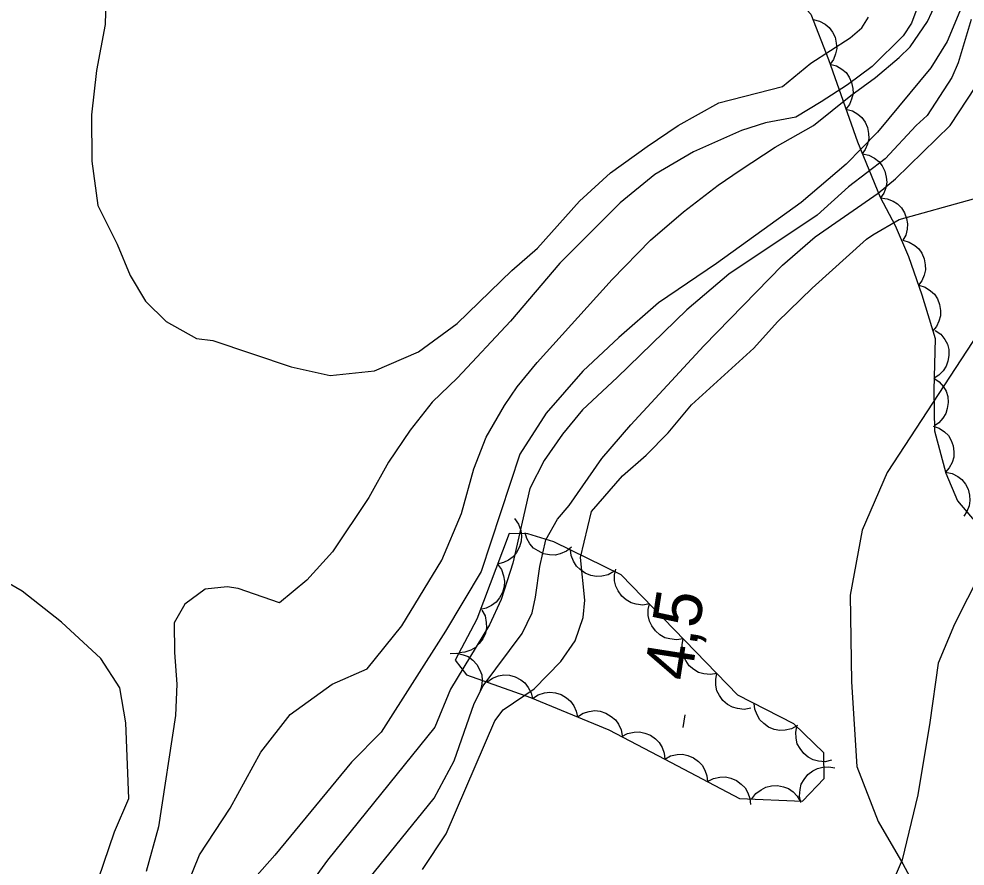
# Model space of a CAD drawing. Extents: x 282461 to 284471, y 5554090 to 5557646.
# Drawn here: x 283749.2 to 283808.7, y 5554829.7 to 5554882.9 of the extents above; entities that cross this region are included whole.
import ezdxf

# ---------------------------------------------------------------- set-up
doc = ezdxf.new("R2010")
doc.units = 0
for name, color, linetype in [('Niveau 2', 7, 'Continuous'), ('Niveau 22', 7, 'Continuous'), ('Niveau 3', 7, 'Continuous'), ('Niveau 4', 7, 'Continuous'), ('Niveau 44', 7, 'Continuous')]:
    doc.layers.add(name, color=color, linetype=linetype)

msp = doc.modelspace()

# ---------------------------------------------------------------- linework, layer by layer
at = {"layer": 'Niveau 2'}
for points in [[(283754.75, 5554885.69), (283754.67, 5554882.55), (283754.12, 5554879.65), (283753.8, 5554876.86), (283753.83, 5554873.95), (283754.21, 5554871.17), (283755.41, 5554868.74), (283756.24, 5554866.78), (283757.19, 5554865.16), (283758.49, 5554863.89), (283760.4, 5554862.82)], [(283759.35, 5554827.33), (283760.58, 5554830.37), (283762.52, 5554833.31), (283764.45, 5554836.83), (283766.28, 5554839.19), (283768.93, 5554841.1), (283771.13, 5554842.06), (283773.31, 5554844.77), (283775.81, 5554848.89), (283777.05, 5554851.82), (283777.82, 5554854.62), (283778.61, 5554856.61), (283779.75, 5554858.61), (283780.54, 5554859.79), (283781.8, 5554861.32), (283786.51, 5554866.52), (283788.92, 5554869), (283790.99, 5554870.78), (283793.18, 5554872.45), (283794.56, 5554873.4), (283796.76, 5554874.83), (283799.16, 5554876.21), (283801.51, 5554878.09), (283803.06, 5554879.22), (283804.55, 5554880.47), (283805.24, 5554881.15), (283806.33, 5554882.74), (283807.14, 5554884.51)], [(283805.67, 5554883.53), (283805.33, 5554882.62), (283804.81, 5554881.83), (283802.86, 5554879.9), (283801.31, 5554878.76), (283799.65, 5554877.68), (283798.05, 5554876.72), (283796.15, 5554876.37), (283794.64, 5554875.88), (283791.63, 5554874.55), (283789.2, 5554873.12), (283787.02, 5554871.34), (283783.23, 5554867.55), (283780.14, 5554863.9), (283776.81, 5554860.35), (283775.21, 5554858.82), (283773.83, 5554857.05), (283772.47, 5554855.05), (283771.22, 5554852.82), (283768.94, 5554849.41), (283767.34, 5554847.64), (283765.61, 5554846.22), (283763.03, 5554847.11), (283762.33, 5554847.21), (283760.94, 5554847.07), (283759.67, 5554846.12), (283758.99, 5554844.95), (283759.02, 5554843.09), (283759.16, 5554841.11), (283759.08, 5554839.14), (283758.02, 5554832.14), (283757.24, 5554829.34)], [(283760.4, 5554862.82), (283761.42, 5554862.7), (283766.34, 5554861.04), (283768.79, 5554860.5), (283771.58, 5554860.78), (283774.35, 5554861.98), (283776.77, 5554863.77), (283780.21, 5554867.08), (283781.82, 5554868.5), (283784.46, 5554871.45), (283786.41, 5554873.22), (283788.71, 5554874.89), (283790.67, 5554876.2), (283793.21, 5554877.63), (283797.23, 5554878.64), (283799.01, 5554880.12), (283801.47, 5554881.71), (283802.21, 5554882.33), (283802.62, 5554883.01)], [(283809.08, 5554882.86), (283808.26, 5554880.13), (283807.86, 5554879.22), (283806.3, 5554876.83), (283805.61, 5554876.21), (283803.66, 5554874.11), (283801.37, 5554872.35), (283799.39, 5554870.57), (283793.85, 5554866.87), (283791.2, 5554864.62), (283786.83, 5554860.36), (283784.65, 5554858.34), (283783.39, 5554856.81), (283782.24, 5554855.16), (283781.34, 5554853.4), (283780.27, 5554848.7), (283779.55, 5554846.42), (283778.81, 5554844.83), (283776.37, 5554840.78), (283775.38, 5554838.41), (283768.63, 5554830.04), (283766.57, 5554827.21)], [(283803.22, 5554871.95), (283804.31, 5554872.85), (283807.75, 5554876.2), (283809.36, 5554878.64)], [(283771.23, 5554828.87), (283775.34, 5554833.94), (283776.59, 5554836.28), (283777.85, 5554839.88), (283778.41, 5554840.99), (283780.87, 5554844.29), (283781.49, 5554845.58), (283781.71, 5554846.57), (283781.97, 5554848.49), (283782.35, 5554850.18), (283783.09, 5554851.47), (283783.81, 5554852.33), (283785.86, 5554855.27), (283787.69, 5554857.39), (283792.28, 5554862.35), (283797.21, 5554867.43), (283799.28, 5554869.21), (283803.22, 5554871.95)], [(283774.61, 5554829.46), (283776.09, 5554831.69), (283779.15, 5554838.8), (283779.66, 5554839.5), (283781.62, 5554840.81), (283783.29, 5554842.52), (283784.2, 5554843.82), (283784.7, 5554845.28), (283784.8, 5554846.38), (283784.53, 5554849.05), (283785.21, 5554851.94), (283787.16, 5554854.18), (283788.65, 5554855.48), (283790.03, 5554856.9), (283791.51, 5554858.66), (283795.42, 5554862.21), (283796.91, 5554863.86), (283799.09, 5554865.99), (283802.49, 5554869.05), (283802.89, 5554869.33), (283804.55, 5554870.3), (283809.23, 5554871.6)], [(283810.49, 5554849.75), (283808.02, 5554844.87), (283807, 5554842.42), (283806.48, 5554838.69), (283805.73, 5554834.15), (283804.74, 5554830.06), (283803.73, 5554827.72)], [(283753.58, 5554826.91), (283755.25, 5554831.82), (283756.15, 5554833.92), (283755.96, 5554838.68), (283755.58, 5554840.88), (283754.39, 5554842.72), (283751.91, 5554845), (283749.44, 5554846.94), (283747.99, 5554847.78), (283746.79, 5554847.77), (283742.35, 5554848.89), (283740.02, 5554848.87), (283738.16, 5554848.39), (283736.54, 5554847.8), (283733.99, 5554846.26), (283731.23, 5554842.99), (283729.97, 5554841.12), (283728.95, 5554838.79), (283728.51, 5554836.47), (283728.55, 5554832.87), (283728.46, 5554830.78), (283728.04, 5554826.25)]]:
    msp.add_lwpolyline(points, dxfattribs=at)
at = {"layer": 'Niveau 22'}
msp.add_lwpolyline([(283825.44, 5554889.9), (283824.8, 5554887.91), (283822.62, 5554883.72), (283816.34, 5554873.58), (283803.8, 5554854.4), (283802.23, 5554850.77), (283801.47, 5554846.7), (283801.55, 5554841.24), (283801.88, 5554835.93), (283803.22, 5554832.47), (283804.77, 5554829.82), (283806.2, 5554827.17)], dxfattribs=at)
at = {"layer": 'Niveau 3'}
msp.add_line((283790.98, 5554838.39), (283791.1, 5554839.18), dxfattribs=at)
at = {"layer": 'Niveau 4'}
msp.add_lwpolyline([(283808.48, 5554887.32), (283808.68, 5554885.56), (283808.47, 5554883.64), (283807.56, 5554881.48), (283806.53, 5554879.83), (283803.19, 5554875.78), (283801.23, 5554873.78), (283798.39, 5554871.37), (283793.07, 5554867.53), (283789.42, 5554865.05), (283786.93, 5554862.88), (283784.68, 5554860.76), (283782.37, 5554858.13), (283780.71, 5554855.55), (283778.28, 5554848.19), (283776.05, 5554844.43), (283772, 5554838.09), (283770.15, 5554836.21), (283765.32, 5554830.35), (283763.24, 5554828.01)], dxfattribs=at)
at = {"layer": 'Niveau 44'}
for points in [[(283744.42, 5554911.47), (283754.36, 5554907.38), (283760.69, 5554904.19), (283766.08, 5554900.64), (283771.36, 5554897.44), (283776.04, 5554895.39), (283781.32, 5554892.3), (283789.28, 5554888.22), (283796.77, 5554885.15), (283797.95, 5554884.35), (283799.01, 5554883.2), (283800.1, 5554880.35), (283801.93, 5554875.17), (283803.36, 5554871.69), (283804.3, 5554869.92), (283805.13, 5554867.98), (283805.97, 5554865.57), (283806.81, 5554862.82), (283806.73, 5554859.57), (283806.76, 5554857.02), (283807.49, 5554854.35), (283808.21, 5554852.62), (283809.98, 5554850.54)], [(283799.14, 5554882.86), (283799.55, 5554882.76), (283799.9, 5554882.56), (283800.16, 5554882.36), (283800.36, 5554882.07), (283800.53, 5554881.74), (283800.6, 5554881.37), (283800.63, 5554881.04), (283800.56, 5554880.7), (283800.42, 5554880.35), (283800.21, 5554880.06)], [(283800.2, 5554880.06), (283800.61, 5554879.95), (283800.95, 5554879.74), (283801.21, 5554879.53), (283801.41, 5554879.24), (283801.56, 5554878.9), (283801.63, 5554878.53), (283801.65, 5554878.2), (283801.56, 5554877.86), (283801.42, 5554877.52), (283801.2, 5554877.23)], [(283801.2, 5554877.23), (283801.61, 5554877.13), (283801.95, 5554876.91), (283802.21, 5554876.7), (283802.41, 5554876.41), (283802.56, 5554876.08), (283802.62, 5554875.7), (283802.65, 5554875.38), (283802.56, 5554875.03), (283802.41, 5554874.69), (283802.2, 5554874.4)], [(283802.24, 5554874.42), (283802.65, 5554874.33), (283803, 5554874.14), (283803.27, 5554873.94), (283803.48, 5554873.66), (283803.65, 5554873.34), (283803.74, 5554872.96), (283803.77, 5554872.64), (283803.71, 5554872.29), (283803.58, 5554871.95), (283803.38, 5554871.65)], [(283803.38, 5554871.65), (283803.8, 5554871.6), (283804.17, 5554871.45), (283804.45, 5554871.28), (283804.69, 5554871.02), (283804.89, 5554870.71), (283805.02, 5554870.35), (283805.08, 5554870.03), (283805.05, 5554869.68), (283804.96, 5554869.32), (283804.79, 5554869)], [(283804.78, 5554868.99), (283805.18, 5554868.88), (283805.53, 5554868.67), (283805.78, 5554868.46), (283805.98, 5554868.17), (283806.13, 5554867.83), (283806.19, 5554867.45), (283806.21, 5554867.13), (283806.13, 5554866.79), (283805.98, 5554866.45), (283805.76, 5554866.16)], [(283805.79, 5554866.17), (283806.19, 5554866.04), (283806.52, 5554865.82), (283806.77, 5554865.6), (283806.96, 5554865.3), (283807.09, 5554864.96), (283807.14, 5554864.58), (283807.15, 5554864.25), (283807.05, 5554863.91), (283806.89, 5554863.58), (283806.66, 5554863.3)], [(283806.82, 5554863.32), (283807.16, 5554863.08), (283807.41, 5554862.76), (283807.58, 5554862.47), (283807.66, 5554862.13), (283807.68, 5554861.76), (283807.61, 5554861.39), (283807.51, 5554861.07), (283807.31, 5554860.79), (283807.05, 5554860.52), (283806.75, 5554860.33)], [(283806.72, 5554860.33), (283807.07, 5554860.1), (283807.33, 5554859.78), (283807.5, 5554859.5), (283807.6, 5554859.17), (283807.63, 5554858.8), (283807.57, 5554858.42), (283807.49, 5554858.1), (283807.3, 5554857.81), (283807.05, 5554857.53), (283806.76, 5554857.33)], [(283806.68, 5554857.32), (283807.07, 5554857.18), (283807.4, 5554856.95), (283807.64, 5554856.72), (283807.82, 5554856.42), (283807.95, 5554856.07), (283807.99, 5554855.69), (283807.98, 5554855.36), (283807.87, 5554855.03), (283807.7, 5554854.7), (283807.47, 5554854.43)], [(283807.46, 5554854.42), (283807.87, 5554854.34), (283808.23, 5554854.15), (283808.49, 5554853.95), (283808.71, 5554853.67), (283808.88, 5554853.35), (283808.96, 5554852.97), (283809, 5554852.65), (283808.94, 5554852.3), (283808.81, 5554851.96), (283808.61, 5554851.66)], [(283780.39, 5554851.5), (283780.64, 5554851.16), (283780.77, 5554850.76), (283780.83, 5554850.43), (283780.8, 5554850.08), (283780.7, 5554849.72), (283780.5, 5554849.38), (283780.3, 5554849.11), (283780.01, 5554848.9), (283779.68, 5554848.74), (283779.32, 5554848.65)], [(283789.82, 5554836.4), (283794.51, 5554833.92), (283798.47, 5554833.75), (283799.84, 5554835.17), (283799.82, 5554836.79), (283797.93, 5554838.62), (283794.42, 5554840.42), (283787.09, 5554847.97), (283782.86, 5554850.05), (283781.21, 5554850.55), (283780.04, 5554850.56), (283778.02, 5554845.18), (283776.66, 5554842.6), (283777.37, 5554841.68), (283781.38, 5554840.26), (283786.3, 5554838.23), (283789.82, 5554836.4)], [(283783.97, 5554849.71), (283783.64, 5554849.45), (283783.26, 5554849.29), (283782.93, 5554849.21), (283782.58, 5554849.22), (283782.21, 5554849.3), (283781.86, 5554849.47), (283781.58, 5554849.65), (283781.35, 5554849.92), (283781.16, 5554850.25), (283781.05, 5554850.6)], [(283786.63, 5554848.19), (283786.27, 5554847.98), (283785.86, 5554847.89), (283785.53, 5554847.86), (283785.18, 5554847.93), (283784.83, 5554848.07), (283784.51, 5554848.3), (283784.27, 5554848.52), (283784.09, 5554848.82), (283783.95, 5554849.18), (283783.9, 5554849.54)], [(283779.32, 5554848.65), (283779.57, 5554848.3), (283779.7, 5554847.91), (283779.76, 5554847.58), (283779.73, 5554847.23), (283779.62, 5554846.87), (283779.43, 5554846.53), (283779.23, 5554846.26), (283778.94, 5554846.05), (283778.61, 5554845.88), (283778.25, 5554845.8)], [(283788.86, 5554846.15), (283788.44, 5554846.07), (283788.03, 5554846.12), (283787.71, 5554846.21), (283787.4, 5554846.39), (283787.12, 5554846.64), (283786.9, 5554846.96), (283786.74, 5554847.25), (283786.67, 5554847.6), (283786.66, 5554847.98), (283786.74, 5554848.33)], [(283778.33, 5554845.76), (283778.53, 5554845.39), (283778.61, 5554844.98), (283778.63, 5554844.65), (283778.55, 5554844.3), (283778.4, 5554843.96), (283778.17, 5554843.65), (283777.94, 5554843.41), (283777.63, 5554843.23), (283777.27, 5554843.11), (283776.91, 5554843.07)], [(283790.98, 5554843.96), (283790.56, 5554843.89), (283790.15, 5554843.94), (283789.83, 5554844.02), (283789.52, 5554844.21), (283789.24, 5554844.45), (283789.02, 5554844.77), (283788.86, 5554845.06), (283788.79, 5554845.41), (283788.78, 5554845.79), (283788.86, 5554846.15)], [(283793.1, 5554841.78), (283792.69, 5554841.7), (283792.28, 5554841.75), (283791.95, 5554841.84), (283791.64, 5554842.02), (283791.36, 5554842.26), (283791.14, 5554842.59), (283790.98, 5554842.88), (283790.92, 5554843.23), (283790.91, 5554843.6), (283790.98, 5554843.96)], [(283776.34, 5554843.02), (283776.76, 5554843.05), (283777.16, 5554842.95), (283777.48, 5554842.83), (283777.76, 5554842.61), (283778.01, 5554842.34), (283778.2, 5554841.99), (283778.32, 5554841.69), (283778.35, 5554841.33), (283778.31, 5554840.95), (283778.2, 5554840.61)], [(283778.65, 5554841.23), (283778.99, 5554841.48), (283779.38, 5554841.62), (283779.71, 5554841.69), (283780.06, 5554841.66), (283780.43, 5554841.56), (283780.77, 5554841.37), (283781.04, 5554841.18), (283781.25, 5554840.9), (283781.43, 5554840.56), (283781.52, 5554840.21)], [(283795.23, 5554839.59), (283794.81, 5554839.52), (283794.4, 5554839.57), (283794.07, 5554839.65), (283793.77, 5554839.83), (283793.48, 5554840.08), (283793.26, 5554840.4), (283793.1, 5554840.69), (283793.04, 5554841.04), (283793.03, 5554841.42), (283793.1, 5554841.78)], [(283781.52, 5554840.2), (283781.87, 5554840.44), (283782.27, 5554840.56), (283782.6, 5554840.61), (283782.95, 5554840.56), (283783.31, 5554840.45), (283783.64, 5554840.24), (283783.9, 5554840.04), (283784.1, 5554839.74), (283784.26, 5554839.4), (283784.33, 5554839.04)], [(283798.16, 5554838.5), (283797.79, 5554838.3), (283797.38, 5554838.21), (283797.05, 5554838.19), (283796.7, 5554838.26), (283796.35, 5554838.41), (283796.04, 5554838.64), (283795.8, 5554838.86), (283795.62, 5554839.18), (283795.49, 5554839.53), (283795.45, 5554839.89)], [(283784.33, 5554839.04), (283784.69, 5554839.28), (283785.08, 5554839.39), (283785.42, 5554839.45), (283785.77, 5554839.4), (283786.13, 5554839.29), (283786.46, 5554839.08), (283786.72, 5554838.87), (283786.92, 5554838.58), (283787.08, 5554838.24), (283787.15, 5554837.88)], [(283787.12, 5554837.81), (283787.49, 5554838.01), (283787.89, 5554838.09), (283788.23, 5554838.11), (283788.58, 5554838.03), (283788.92, 5554837.89), (283789.23, 5554837.66), (283789.48, 5554837.43), (283789.65, 5554837.12), (283789.78, 5554836.76), (283789.82, 5554836.4)], [(283800.3, 5554836.32), (283799.89, 5554836.23), (283799.48, 5554836.27), (283799.15, 5554836.34), (283798.84, 5554836.52), (283798.55, 5554836.75), (283798.32, 5554837.07), (283798.15, 5554837.35), (283798.07, 5554837.7), (283798.05, 5554838.08), (283798.12, 5554838.44)], [(283789.82, 5554836.4), (283790.19, 5554836.6), (283790.6, 5554836.68), (283790.93, 5554836.7), (283791.28, 5554836.62), (283791.63, 5554836.47), (283791.94, 5554836.24), (283792.18, 5554836.01), (283792.35, 5554835.69), (283792.47, 5554835.34), (283792.51, 5554834.98)], [(283798.38, 5554833.66), (283798.29, 5554834.07), (283798.33, 5554834.48), (283798.4, 5554834.81), (283798.58, 5554835.12), (283798.81, 5554835.42), (283799.13, 5554835.65), (283799.41, 5554835.81), (283799.76, 5554835.89), (283800.14, 5554835.91), (283800.5, 5554835.85)], [(283792.51, 5554834.98), (283792.89, 5554835.18), (283793.29, 5554835.26), (283793.63, 5554835.28), (283793.98, 5554835.2), (283794.32, 5554835.05), (283794.63, 5554834.81), (283794.87, 5554834.58), (283795.04, 5554834.27), (283795.17, 5554833.91), (283795.21, 5554833.55)], [(283795.3, 5554833.89), (283795.55, 5554834.23), (283795.88, 5554834.47), (283796.18, 5554834.64), (283796.52, 5554834.71), (283796.9, 5554834.73), (283797.28, 5554834.65), (283797.59, 5554834.54), (283797.88, 5554834.33), (283798.15, 5554834.07), (283798.34, 5554833.76)]]:
    msp.add_lwpolyline(points, dxfattribs=at)

# ---------------------------------------------------------------- texts
at = {"layer": 'Niveau 3'}
msp.add_text('4,5  ', height=3, rotation=81.09575, dxfattribs=at).set_placement((283791.46, 5554841.23))

doc.saveas('drawing.dxf')
